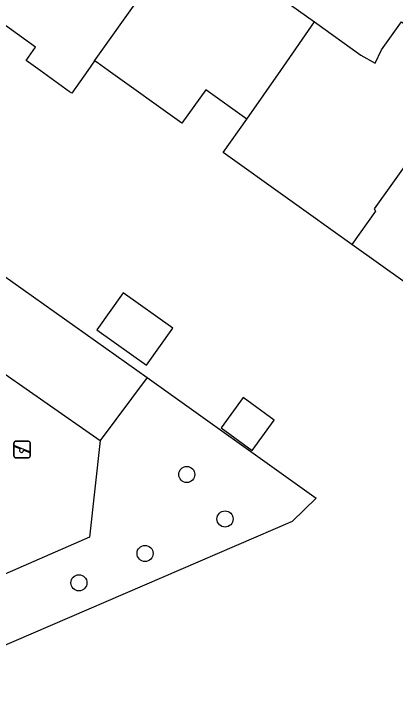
# Model space of a CAD drawing. Extents: x 157767 to 159171, y 387842 to 389425.
# Drawn here: x 158225.26 to 158248.51, y 388712.36 to 388753.46 of the extents above; entities that cross this region are included whole.
import ezdxf

# ---------------------------------------------------------------- set-up
doc = ezdxf.new("R2010")
doc.units = 0
for name, color, linetype in [('IMGEO_Boom', 7, 'Continuous'), ('IMGEO_Groenvoorziening', 7, 'Continuous'), ('IMGEO_Pand', 7, 'Continuous'), ('IMGEO_Speelvoorziening', 7, 'Continuous')]:
    doc.layers.add(name, color=color, linetype=linetype)

msp = doc.modelspace()

# ---------------------------------------------------------------- linework, layer by layer
at = {"layer": 'IMGEO_Boom'}
for centre in [(158235.804, 388725.431), (158238.132, 388722.725), (158233.264, 388720.629), (158229.242, 388718.843)]:
    msp.add_circle(centre, 0.489, dxfattribs=at)
at = {"layer": 'IMGEO_Groenvoorziening'}
for points in [[(158224.591, 388737.583), (158233.388, 388731.323)], [(158223.652, 388732.275), (158230.525, 388727.497)], [(158233.388, 388731.323), (158243.682, 388723.997), (158242.224, 388722.582), (158218.48, 388712.357)], [(158233.388, 388731.323), (158230.525, 388727.497)], [(158230.525, 388727.497), (158229.878, 388721.619), (158223.408, 388718.812)]]:
    msp.add_lwpolyline(points, dxfattribs=at)
at = {"layer": 'IMGEO_Pand'}
for points in [[(158235.853, 388758.529), (158237.621, 388761.012), (158241.912, 388757.937), (158240.71, 388756.255), (158240.08, 388755.62), (158240.804, 388754.937), (158243.569, 388752.949)], [(158230.196, 388750.586), (158235.853, 388758.529)], [(158230.196, 388750.586), (158229.778, 388750), (158228.799, 388748.625), (158228.677, 388748.712), (158226.872, 388750), (158226.022, 388750.606), (158226.604, 388751.421), (158221.686, 388754.973), (158221.107, 388754.172), (158217.789, 388756.568)], [(158239.468, 388747.04), (158241.523, 388750), (158243.569, 388752.949)], [(158243.569, 388752.949), (158246.387, 388750.923), (158247.26, 388750.439), (158247.664, 388751.252), (158248.876, 388752.958), (158253.005, 388750), (158253.151, 388749.895), (158251.928, 388748.187)], [(158239.468, 388747.04), (158236.959, 388748.831), (158235.507, 388746.796), (158231.017, 388750), (158230.346, 388750.478), (158230.196, 388750.586)], [(158251.928, 388748.187), (158247.203, 388741.587), (158247.294, 388741.455), (158245.845, 388739.419)], [(158245.845, 388739.419), (158238.012, 388745.009), (158239.468, 388747.04)], [(158254.968, 388736.021), (158253.486, 388733.966), (158250.708, 388735.948), (158245.845, 388739.419)], [(158230.339, 388734.228), (158233.348, 388732.081), (158234.952, 388734.328), (158231.943, 388736.475), (158230.339, 388734.228)], [(158237.896, 388728.266), (158239.792, 388726.899), (158241.122, 388728.742), (158239.226, 388730.109), (158237.896, 388728.266)]]:
    msp.add_lwpolyline(points, dxfattribs=at)
at = {"layer": 'IMGEO_Speelvoorziening'}
for p, q in [((158225.286, 388726.554), (158225.286, 388727.354)), ((158225.286, 388727.354), (158225.286, 388726.554)), ((158225.355, 388727.179), (158226.231, 388726.826)), ((158225.386, 388727.454), (158226.176, 388727.454)), ((158226.176, 388727.454), (158225.386, 388727.454)), ((158226.276, 388727.354), (158226.276, 388726.554)), ((158226.276, 388726.554), (158226.276, 388727.354)), ((158225.669, 388726.982), (158225.33, 388727.119)), ((158226.207, 388726.766), (158225.867, 388726.903)), ((158226.176, 388726.454), (158225.386, 388726.454)), ((158225.386, 388726.454), (158226.176, 388726.454))]:
    msp.add_line(p, q, dxfattribs=at)
for centre, radius, start, end in [((158225.386, 388727.354), 0.1, 90, 180), ((158225.386, 388727.354), 0.1, 90, 180), ((158225.343, 388727.149), 0.0327, 68.078, 248.078), ((158226.176, 388727.354), 0.1, 0, 90), ((158226.176, 388727.354), 0.1, 360, 90), ((158225.748, 388726.892), 0.12, 130.9928, 5.1632), ((158226.219, 388726.796), 0.0327, 248.078, 68.078), ((158225.386, 388726.554), 0.1, 180, 270), ((158225.386, 388726.554), 0.1, 180, 270), ((158226.176, 388726.554), 0.1, 270, 0), ((158226.176, 388726.554), 0.1, 270, 0)]:
    msp.add_arc(centre, radius, start, end, dxfattribs=at)

doc.saveas('drawing.dxf')
